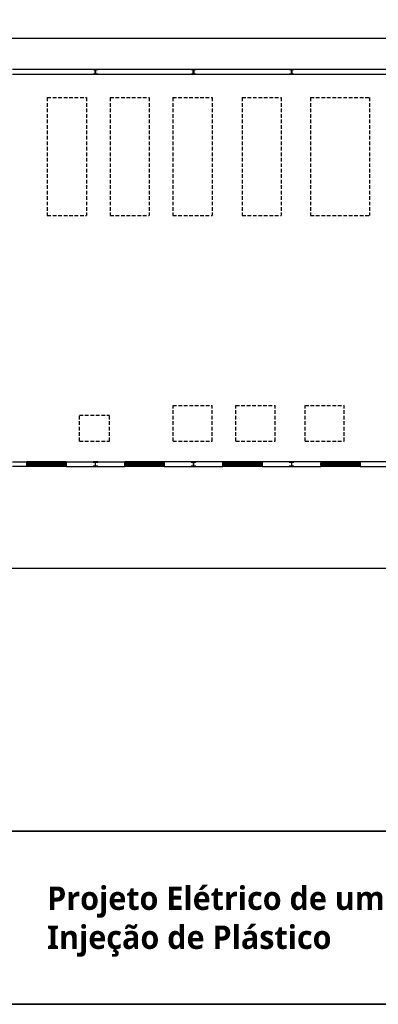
# Model space of a CAD drawing. Header units: millimetres. Extents: x -559 to 10735, y -2326 to 222.
# Tile 673 of 678: x 9875 to 9973, y -991 to -721. Entities that reach past the tile are written whole.
import ezdxf

# ---------------------------------------------------------------- set-up
doc = ezdxf.new("R2010")
doc.units = ezdxf.units.MM
doc.header["$LTSCALE"] = 4
doc.linetypes.add('HIDDEN', pattern=[0.375, 0.25, -0.125])
for name, color, linetype in [('Extremos da Area Total', 253, 'Continuous'), ('Modelo', 251, 'Continuous'), ('Planta Baixa', 251, 'Continuous'), ('Texto Cabeçalho', 3, 'Continuous')]:
    doc.layers.add(name, color=color, linetype=linetype)

# ---------------------------------------------------------------- blocks, each defined once
blk = doc.blocks.new('AUW01D3S-flat-18-flat-1')
at = {"color": 9}
for p, q in [((0, 0.125), (-2, 0.125)), ((0, -0.125), (-2, -0.125))]:
    blk.add_line(p, q, dxfattribs=at)
blk = doc.blocks.new('AUD18D1S-flat-48-flat-1')
at = {"color": 9}
for p, q in [((-2, -0.125), (-2, 0.125)), ((0, 0.125), (0, -0.125))]:
    blk.add_line(p, q, dxfattribs=at)
blk = doc.blocks.new('AUD19D1S-flat-48-flat-1')
at = {"color": 9}
for p, q in [((-2, 0), (-2, 0)), ((0, 0), (0, 0))]:
    blk.add_line(p, q, dxfattribs=at)
blk = doc.blocks.new('AUD37D1S-flat-132-flat-1')
at = {"color": 9}
for p, q in [((-0.05, 0.05), (-0.05, -0.05)), ((0, 0.05), (-0.05, 0.05)), ((0, -0.05), (0, 0.05)), ((-0.05, -0.05), (0, -0.05))]:
    blk.add_line(p, q, dxfattribs=at)
at = {"color": 9, "width": 0.5, "flags": 3}
for p in [(-0.05, 0), (-0.05, -0.05)]:
    blk.add_attdef('JAMBPT', p, '', height=0.01, rotation=180, dxfattribs=at)
at = {"color": 9, "oblique": 36.8699, "width": 1.25, "flags": 3}
for p in [(-0.05, 0.05), (-0.05, 0), (-0.05, -0.05)]:
    blk.add_attdef('JAMBPT', p, '', height=0.00632, rotation=243.4349, dxfattribs=at)
blk = doc.blocks.new('AUD37D1S-flat-131-flat-1')
at = {"color": 9}
for p, q in [((0, -0.05), (0, 0.05)), ((0, 0.05), (0.05, 0.05)), ((0.05, 0.05), (0.05, -0.05)), ((0.05, -0.05), (0, -0.05))]:
    blk.add_line(p, q, dxfattribs=at)
at = {"color": 9, "text_generation_flag": 4, "width": 1.25, "flags": 3}
for p in [(0.05, 0.05), (0.05, 0), (0.05, -0.05)]:
    blk.add_attdef('JAMBPT', p, '', height=0.00632, rotation=296.5651, dxfattribs=at)
at = {"color": 9, "text_generation_flag": 4, "width": 0.5, "flags": 3}
for p in [(0.05, 0), (0.05, -0.05)]:
    blk.add_attdef('JAMBPT', p, '', height=0.01, dxfattribs=at)
blk = doc.blocks.new('AUD40D1S-flat-36-flat-1')
at = {"color": 9}
for p, q in [((-1, 0.05), (-1, -0.05)), ((1, 0.05), (-1, 0.05)), ((1, -0.05), (1, 0.05)), ((-1, -0.05), (1, -0.05))]:
    blk.add_line(p, q, dxfattribs=at)
blk = doc.blocks.new('AUD40D1S-flat-35-flat-1')
at = {"color": 9}
for p, q in [((-1, 0.05), (-1, -0.05)), ((1, 0.05), (-1, 0.05)), ((1, -0.05), (1, 0.05)), ((-1, -0.05), (1, -0.05))]:
    blk.add_line(p, q, dxfattribs=at)
blk = doc.blocks.new('AUD37D1S-flat-130-flat-1')
at = {"color": 9}
for p, q in [((-0.05, 0.05), (-0.05, -0.05)), ((0, 0.05), (-0.05, 0.05)), ((0, -0.05), (0, 0.05)), ((-0.05, -0.05), (0, -0.05))]:
    blk.add_line(p, q, dxfattribs=at)
at = {"color": 9, "width": 0.5, "flags": 3}
for p in [(-0.05, 0), (-0.05, -0.05)]:
    blk.add_attdef('JAMBPT', p, '', height=0.01, rotation=180, dxfattribs=at)
at = {"color": 9, "oblique": 36.8699, "width": 1.25, "flags": 3}
for p in [(-0.05, 0.05), (-0.05, 0), (-0.05, -0.05)]:
    blk.add_attdef('JAMBPT', p, '', height=0.00632, rotation=243.4349, dxfattribs=at)
blk = doc.blocks.new('AUD37D1S-flat-129-flat-1')
at = {"color": 9}
for p, q in [((-0.05, 0.05), (-0.05, -0.05)), ((0, 0.05), (-0.05, 0.05)), ((0, -0.05), (0, 0.05)), ((-0.05, -0.05), (0, -0.05))]:
    blk.add_line(p, q, dxfattribs=at)
at = {"color": 9, "width": 0.5, "flags": 3}
for p in [(-0.05, 0), (-0.05, -0.05)]:
    blk.add_attdef('JAMBPT', p, '', height=0.01, rotation=180, dxfattribs=at)
at = {"color": 9, "oblique": 36.8699, "width": 1.25, "flags": 3}
for p in [(-0.05, 0.05), (-0.05, 0), (-0.05, -0.05)]:
    blk.add_attdef('JAMBPT', p, '', height=0.00632, rotation=243.4349, dxfattribs=at)
blk = doc.blocks.new('AUD37D1S-flat-128-flat-1')
at = {"color": 9}
for p, q in [((-0.05, 0.05), (-0.05, -0.05)), ((0, 0.05), (-0.05, 0.05)), ((0, -0.05), (0, 0.05)), ((-0.05, -0.05), (0, -0.05))]:
    blk.add_line(p, q, dxfattribs=at)
at = {"color": 9, "width": 0.5, "flags": 3}
for p in [(-0.05, 0), (-0.05, -0.05)]:
    blk.add_attdef('JAMBPT', p, '', height=0.01, rotation=180, dxfattribs=at)
at = {"color": 9, "oblique": 36.8699, "width": 1.25, "flags": 3}
for p in [(-0.05, 0.05), (-0.05, 0), (-0.05, -0.05)]:
    blk.add_attdef('JAMBPT', p, '', height=0.00632, rotation=243.4349, dxfattribs=at)
blk = doc.blocks.new('AUW01D1S-flat-52-flat-1')
at = {"color": 9}
blk.add_line((0.21875, 0), (-0.21875, 0), dxfattribs=at)
blk = doc.blocks.new('AUW01D1S-flat-51-flat-1')
at = {"color": 9}
blk.add_line((0.21875, 0), (-0.21875, 0), dxfattribs=at)
blk = doc.blocks.new('AUW01D1S-flat-50-flat-1')
at = {"color": 9}
blk.add_line((0.21875, 0), (-0.21875, 0), dxfattribs=at)
blk = doc.blocks.new('AUW01D1S-flat-49-flat-1')
at = {"color": 9}
blk.add_line((0.21875, 0), (-0.21875, 0), dxfattribs=at)
blk = doc.blocks.new('AUW01D3S-flat-17-flat-1')
at = {"color": 9}
for p, q in [((0, 0.125), (-2, 0.125)), ((0, -0.125), (-2, -0.125))]:
    blk.add_line(p, q, dxfattribs=at)
blk = doc.blocks.new('AUD18D1S-flat-47-flat-1')
at = {"color": 9}
for p, q in [((-2, -0.125), (-2, 0.125)), ((0, 0.125), (0, -0.125))]:
    blk.add_line(p, q, dxfattribs=at)
blk = doc.blocks.new('AUD19D1S-flat-47-flat-1')
at = {"color": 9}
for p, q in [((-2, 0), (-2, 0)), ((0, 0), (0, 0))]:
    blk.add_line(p, q, dxfattribs=at)
blk = doc.blocks.new('AUD37D1S-flat-127-flat-1')
at = {"color": 9}
for p, q in [((-0.05, 0.05), (-0.05, -0.05)), ((0, 0.05), (-0.05, 0.05)), ((0, -0.05), (0, 0.05)), ((-0.05, -0.05), (0, -0.05))]:
    blk.add_line(p, q, dxfattribs=at)
at = {"color": 9, "width": 0.5, "flags": 3}
for p in [(-0.05, 0), (-0.05, -0.05)]:
    blk.add_attdef('JAMBPT', p, '', height=0.01, rotation=180, dxfattribs=at)
at = {"color": 9, "oblique": 36.8699, "width": 1.25, "flags": 3}
for p in [(-0.05, 0.05), (-0.05, 0), (-0.05, -0.05)]:
    blk.add_attdef('JAMBPT', p, '', height=0.00632, rotation=243.4349, dxfattribs=at)
blk = doc.blocks.new('AUD37D1S-flat-126-flat-1')
at = {"color": 9}
for p, q in [((0, -0.05), (0, 0.05)), ((0, 0.05), (0.05, 0.05)), ((0.05, 0.05), (0.05, -0.05)), ((0.05, -0.05), (0, -0.05))]:
    blk.add_line(p, q, dxfattribs=at)
at = {"color": 9, "text_generation_flag": 4, "width": 1.25, "flags": 3}
for p in [(0.05, 0.05), (0.05, 0), (0.05, -0.05)]:
    blk.add_attdef('JAMBPT', p, '', height=0.00632, rotation=296.5651, dxfattribs=at)
at = {"color": 9, "text_generation_flag": 4, "width": 0.5, "flags": 3}
for p in [(0.05, 0), (0.05, -0.05)]:
    blk.add_attdef('JAMBPT', p, '', height=0.01, dxfattribs=at)
blk = doc.blocks.new('AUD40D1S-flat-34-flat-1')
at = {"color": 9}
for p, q in [((-1, 0.05), (-1, -0.05)), ((1, 0.05), (-1, 0.05)), ((1, -0.05), (1, 0.05)), ((-1, -0.05), (1, -0.05))]:
    blk.add_line(p, q, dxfattribs=at)
blk = doc.blocks.new('AUD40D1S-flat-33-flat-1')
at = {"color": 9}
for p, q in [((-1, 0.05), (-1, -0.05)), ((1, 0.05), (-1, 0.05)), ((1, -0.05), (1, 0.05)), ((-1, -0.05), (1, -0.05))]:
    blk.add_line(p, q, dxfattribs=at)
blk = doc.blocks.new('AUD37D1S-flat-125-flat-1')
at = {"color": 9}
for p, q in [((-0.05, 0.05), (-0.05, -0.05)), ((0, 0.05), (-0.05, 0.05)), ((0, -0.05), (0, 0.05)), ((-0.05, -0.05), (0, -0.05))]:
    blk.add_line(p, q, dxfattribs=at)
at = {"color": 9, "width": 0.5, "flags": 3}
for p in [(-0.05, 0), (-0.05, -0.05)]:
    blk.add_attdef('JAMBPT', p, '', height=0.01, rotation=180, dxfattribs=at)
at = {"color": 9, "oblique": 36.8699, "width": 1.25, "flags": 3}
for p in [(-0.05, 0.05), (-0.05, 0), (-0.05, -0.05)]:
    blk.add_attdef('JAMBPT', p, '', height=0.00632, rotation=243.4349, dxfattribs=at)
blk = doc.blocks.new('AUD37D1S-flat-124-flat-1')
at = {"color": 9}
for p, q in [((-0.05, 0.05), (-0.05, -0.05)), ((0, 0.05), (-0.05, 0.05)), ((0, -0.05), (0, 0.05)), ((-0.05, -0.05), (0, -0.05))]:
    blk.add_line(p, q, dxfattribs=at)
at = {"color": 9, "width": 0.5, "flags": 3}
for p in [(-0.05, 0), (-0.05, -0.05)]:
    blk.add_attdef('JAMBPT', p, '', height=0.01, rotation=180, dxfattribs=at)
at = {"color": 9, "oblique": 36.8699, "width": 1.25, "flags": 3}
for p in [(-0.05, 0.05), (-0.05, 0), (-0.05, -0.05)]:
    blk.add_attdef('JAMBPT', p, '', height=0.00632, rotation=243.4349, dxfattribs=at)
blk = doc.blocks.new('AUD37D1S-flat-123-flat-1')
at = {"color": 9}
for p, q in [((-0.05, 0.05), (-0.05, -0.05)), ((0, 0.05), (-0.05, 0.05)), ((0, -0.05), (0, 0.05)), ((-0.05, -0.05), (0, -0.05))]:
    blk.add_line(p, q, dxfattribs=at)
at = {"color": 9, "width": 0.5, "flags": 3}
for p in [(-0.05, 0), (-0.05, -0.05)]:
    blk.add_attdef('JAMBPT', p, '', height=0.01, rotation=180, dxfattribs=at)
at = {"color": 9, "oblique": 36.8699, "width": 1.25, "flags": 3}
for p in [(-0.05, 0.05), (-0.05, 0), (-0.05, -0.05)]:
    blk.add_attdef('JAMBPT', p, '', height=0.00632, rotation=243.4349, dxfattribs=at)
blk = doc.blocks.new('AUW01D1S-flat-48-flat-1')
at = {"color": 9}
blk.add_line((0.21875, 0), (-0.21875, 0), dxfattribs=at)
blk = doc.blocks.new('AUW01D1S-flat-47-flat-1')
at = {"color": 9}
blk.add_line((0.21875, 0), (-0.21875, 0), dxfattribs=at)
blk = doc.blocks.new('AUW01D1S-flat-46-flat-1')
at = {"color": 9}
blk.add_line((0.21875, 0), (-0.21875, 0), dxfattribs=at)
blk = doc.blocks.new('AUW01D1S-flat-45-flat-1')
at = {"color": 9}
blk.add_line((0.21875, 0), (-0.21875, 0), dxfattribs=at)
blk = doc.blocks.new('AUW01D3S-flat-16-flat-1')
at = {"color": 9}
for p, q in [((0, 0.125), (-2, 0.125)), ((0, -0.125), (-2, -0.125))]:
    blk.add_line(p, q, dxfattribs=at)
blk = doc.blocks.new('AUD18D1S-flat-46-flat-1')
at = {"color": 9}
for p, q in [((-2, -0.125), (-2, 0.125)), ((0, 0.125), (0, -0.125))]:
    blk.add_line(p, q, dxfattribs=at)
blk = doc.blocks.new('AUD19D1S-flat-46-flat-1')
at = {"color": 9}
for p, q in [((-2, 0), (-2, 0)), ((0, 0), (0, 0))]:
    blk.add_line(p, q, dxfattribs=at)
blk = doc.blocks.new('AUD37D1S-flat-122-flat-1')
at = {"color": 9}
for p, q in [((-0.05, 0.05), (-0.05, -0.05)), ((0, 0.05), (-0.05, 0.05)), ((0, -0.05), (0, 0.05)), ((-0.05, -0.05), (0, -0.05))]:
    blk.add_line(p, q, dxfattribs=at)
at = {"color": 9, "width": 0.5, "flags": 3}
for p in [(-0.05, 0), (-0.05, -0.05)]:
    blk.add_attdef('JAMBPT', p, '', height=0.01, rotation=180, dxfattribs=at)
at = {"color": 9, "oblique": 36.8699, "width": 1.25, "flags": 3}
for p in [(-0.05, 0.05), (-0.05, 0), (-0.05, -0.05)]:
    blk.add_attdef('JAMBPT', p, '', height=0.00632, rotation=243.4349, dxfattribs=at)
blk = doc.blocks.new('AUD37D1S-flat-121-flat-1')
at = {"color": 9}
for p, q in [((0, -0.05), (0, 0.05)), ((0, 0.05), (0.05, 0.05)), ((0.05, 0.05), (0.05, -0.05)), ((0.05, -0.05), (0, -0.05))]:
    blk.add_line(p, q, dxfattribs=at)
at = {"color": 9, "text_generation_flag": 4, "width": 1.25, "flags": 3}
for p in [(0.05, 0.05), (0.05, 0), (0.05, -0.05)]:
    blk.add_attdef('JAMBPT', p, '', height=0.00632, rotation=296.5651, dxfattribs=at)
at = {"color": 9, "text_generation_flag": 4, "width": 0.5, "flags": 3}
for p in [(0.05, 0), (0.05, -0.05)]:
    blk.add_attdef('JAMBPT', p, '', height=0.01, dxfattribs=at)
blk = doc.blocks.new('AUD40D1S-flat-32-flat-1')
at = {"color": 9}
for p, q in [((-1, 0.05), (-1, -0.05)), ((1, 0.05), (-1, 0.05)), ((1, -0.05), (1, 0.05)), ((-1, -0.05), (1, -0.05))]:
    blk.add_line(p, q, dxfattribs=at)
blk = doc.blocks.new('AUD40D1S-flat-31-flat-1')
at = {"color": 9}
for p, q in [((-1, 0.05), (-1, -0.05)), ((1, 0.05), (-1, 0.05)), ((1, -0.05), (1, 0.05)), ((-1, -0.05), (1, -0.05))]:
    blk.add_line(p, q, dxfattribs=at)
blk = doc.blocks.new('AUD37D1S-flat-120-flat-1')
at = {"color": 9}
for p, q in [((-0.05, 0.05), (-0.05, -0.05)), ((0, 0.05), (-0.05, 0.05)), ((0, -0.05), (0, 0.05)), ((-0.05, -0.05), (0, -0.05))]:
    blk.add_line(p, q, dxfattribs=at)
at = {"color": 9, "width": 0.5, "flags": 3}
for p in [(-0.05, 0), (-0.05, -0.05)]:
    blk.add_attdef('JAMBPT', p, '', height=0.01, rotation=180, dxfattribs=at)
at = {"color": 9, "oblique": 36.8699, "width": 1.25, "flags": 3}
for p in [(-0.05, 0.05), (-0.05, 0), (-0.05, -0.05)]:
    blk.add_attdef('JAMBPT', p, '', height=0.00632, rotation=243.4349, dxfattribs=at)
blk = doc.blocks.new('AUD37D1S-flat-119-flat-1')
at = {"color": 9}
for p, q in [((-0.05, 0.05), (-0.05, -0.05)), ((0, 0.05), (-0.05, 0.05)), ((0, -0.05), (0, 0.05)), ((-0.05, -0.05), (0, -0.05))]:
    blk.add_line(p, q, dxfattribs=at)
at = {"color": 9, "width": 0.5, "flags": 3}
for p in [(-0.05, 0), (-0.05, -0.05)]:
    blk.add_attdef('JAMBPT', p, '', height=0.01, rotation=180, dxfattribs=at)
at = {"color": 9, "oblique": 36.8699, "width": 1.25, "flags": 3}
for p in [(-0.05, 0.05), (-0.05, 0), (-0.05, -0.05)]:
    blk.add_attdef('JAMBPT', p, '', height=0.00632, rotation=243.4349, dxfattribs=at)
blk = doc.blocks.new('AUD37D1S-flat-118-flat-1')
at = {"color": 9}
for p, q in [((-0.05, 0.05), (-0.05, -0.05)), ((0, 0.05), (-0.05, 0.05)), ((0, -0.05), (0, 0.05)), ((-0.05, -0.05), (0, -0.05))]:
    blk.add_line(p, q, dxfattribs=at)
at = {"color": 9, "width": 0.5, "flags": 3}
for p in [(-0.05, 0), (-0.05, -0.05)]:
    blk.add_attdef('JAMBPT', p, '', height=0.01, rotation=180, dxfattribs=at)
at = {"color": 9, "oblique": 36.8699, "width": 1.25, "flags": 3}
for p in [(-0.05, 0.05), (-0.05, 0), (-0.05, -0.05)]:
    blk.add_attdef('JAMBPT', p, '', height=0.00632, rotation=243.4349, dxfattribs=at)
blk = doc.blocks.new('AUW01D1S-flat-44-flat-1')
at = {"color": 9}
blk.add_line((0.21875, 0), (-0.21875, 0), dxfattribs=at)
blk = doc.blocks.new('AUW01D1S-flat-43-flat-1')
at = {"color": 9}
blk.add_line((0.21875, 0), (-0.21875, 0), dxfattribs=at)
blk = doc.blocks.new('AUW01D1S-flat-42-flat-1')
at = {"color": 9}
blk.add_line((0.21875, 0), (-0.21875, 0), dxfattribs=at)
blk = doc.blocks.new('AUW01D1S-flat-41-flat-1')
at = {"color": 9}
blk.add_line((0.21875, 0), (-0.21875, 0), dxfattribs=at)
blk = doc.blocks.new('AUW01D1S-flat-40-flat-1')
at = {"color": 9}
blk.add_line((0.21875, 0), (-0.21875, 0), dxfattribs=at)
blk = doc.blocks.new('AUW01D1S-flat-39-flat-1')
at = {"color": 9}
blk.add_line((0.21875, 0), (-0.21875, 0), dxfattribs=at)
blk = doc.blocks.new('AUW01D1S-flat-38-flat-1')
at = {"color": 9}
blk.add_line((0.21875, 0), (-0.21875, 0), dxfattribs=at)
blk = doc.blocks.new('AUW01D1S-flat-37-flat-1')
at = {"color": 9}
blk.add_line((0.21875, 0), (-0.21875, 0), dxfattribs=at)
blk = doc.blocks.new('AUD37D1S-flat-109-flat-1')
at = {"color": 9}
for p, q in [((-0.05, 0.05), (-0.05, -0.05)), ((0, 0.05), (-0.05, 0.05)), ((0, -0.05), (0, 0.05)), ((-0.05, -0.05), (0, -0.05))]:
    blk.add_line(p, q, dxfattribs=at)
at = {"color": 9, "width": 0.5, "flags": 3}
for p in [(-0.05, 0), (-0.05, -0.05)]:
    blk.add_attdef('JAMBPT', p, '', height=0.01, rotation=180, dxfattribs=at)
at = {"color": 9, "oblique": 36.8699, "width": 1.25, "flags": 3}
for p in [(-0.05, 0.05), (-0.05, 0), (-0.05, -0.05)]:
    blk.add_attdef('JAMBPT', p, '', height=0.00632, rotation=243.4349, dxfattribs=at)
blk = doc.blocks.new('AUD37D1S-flat-108-flat-1')
at = {"color": 9}
for p, q in [((-0.05, 0.05), (-0.05, -0.05)), ((0, 0.05), (-0.05, 0.05)), ((0, -0.05), (0, 0.05)), ((-0.05, -0.05), (0, -0.05))]:
    blk.add_line(p, q, dxfattribs=at)
at = {"color": 9, "width": 0.5, "flags": 3}
for p in [(-0.05, 0), (-0.05, -0.05)]:
    blk.add_attdef('JAMBPT', p, '', height=0.01, rotation=180, dxfattribs=at)
at = {"color": 9, "oblique": 36.8699, "width": 1.25, "flags": 3}
for p in [(-0.05, 0.05), (-0.05, 0), (-0.05, -0.05)]:
    blk.add_attdef('JAMBPT', p, '', height=0.00632, rotation=243.4349, dxfattribs=at)
blk = doc.blocks.new('AUD37D1S-flat-107-flat-1')
at = {"color": 9}
for p, q in [((-0.05, 0.05), (-0.05, -0.05)), ((0, 0.05), (-0.05, 0.05)), ((0, -0.05), (0, 0.05)), ((-0.05, -0.05), (0, -0.05))]:
    blk.add_line(p, q, dxfattribs=at)
at = {"color": 9, "width": 0.5, "flags": 3}
for p in [(-0.05, 0), (-0.05, -0.05)]:
    blk.add_attdef('JAMBPT', p, '', height=0.01, rotation=180, dxfattribs=at)
at = {"color": 9, "oblique": 36.8699, "width": 1.25, "flags": 3}
for p in [(-0.05, 0.05), (-0.05, 0), (-0.05, -0.05)]:
    blk.add_attdef('JAMBPT', p, '', height=0.00632, rotation=243.4349, dxfattribs=at)
blk = doc.blocks.new('AUD40D1S-flat-30-flat-1')
at = {"color": 9}
for p, q in [((-1, 0.05), (-1, -0.05)), ((1, 0.05), (-1, 0.05)), ((1, -0.05), (1, 0.05)), ((-1, -0.05), (1, -0.05))]:
    blk.add_line(p, q, dxfattribs=at)
blk = doc.blocks.new('AUD40D1S-flat-29-flat-1')
at = {"color": 9}
for p, q in [((-1, 0.05), (-1, -0.05)), ((1, 0.05), (-1, 0.05)), ((1, -0.05), (1, 0.05)), ((-1, -0.05), (1, -0.05))]:
    blk.add_line(p, q, dxfattribs=at)
blk = doc.blocks.new('AUD37D1S-flat-106-flat-1')
at = {"color": 9}
for p, q in [((0, -0.05), (0, 0.05)), ((0, 0.05), (0.05, 0.05)), ((0.05, 0.05), (0.05, -0.05)), ((0.05, -0.05), (0, -0.05))]:
    blk.add_line(p, q, dxfattribs=at)
at = {"color": 9, "text_generation_flag": 4, "width": 1.25, "flags": 3}
for p in [(0.05, 0.05), (0.05, 0), (0.05, -0.05)]:
    blk.add_attdef('JAMBPT', p, '', height=0.00632, rotation=296.5651, dxfattribs=at)
at = {"color": 9, "text_generation_flag": 4, "width": 0.5, "flags": 3}
for p in [(0.05, 0), (0.05, -0.05)]:
    blk.add_attdef('JAMBPT', p, '', height=0.01, dxfattribs=at)
blk = doc.blocks.new('AUD37D1S-flat-105-flat-1')
at = {"color": 9}
for p, q in [((-0.05, 0.05), (-0.05, -0.05)), ((0, 0.05), (-0.05, 0.05)), ((0, -0.05), (0, 0.05)), ((-0.05, -0.05), (0, -0.05))]:
    blk.add_line(p, q, dxfattribs=at)
at = {"color": 9, "width": 0.5, "flags": 3}
for p in [(-0.05, 0), (-0.05, -0.05)]:
    blk.add_attdef('JAMBPT', p, '', height=0.01, rotation=180, dxfattribs=at)
at = {"color": 9, "oblique": 36.8699, "width": 1.25, "flags": 3}
for p in [(-0.05, 0.05), (-0.05, 0), (-0.05, -0.05)]:
    blk.add_attdef('JAMBPT', p, '', height=0.00632, rotation=243.4349, dxfattribs=at)
blk = doc.blocks.new('AUD19D1S-flat-41-flat-1')
at = {"color": 9}
for p, q in [((-2, 0), (-2, 0)), ((0, 0), (0, 0))]:
    blk.add_line(p, q, dxfattribs=at)
blk = doc.blocks.new('AUD18D1S-flat-41-flat-1')
at = {"color": 9}
for p, q in [((-2, -0.125), (-2, 0.125)), ((0, 0.125), (0, -0.125))]:
    blk.add_line(p, q, dxfattribs=at)
blk = doc.blocks.new('AUW01D3S-flat-15-flat-1')
at = {"color": 9}
for p, q in [((0, 0.125), (-2, 0.125)), ((0, -0.125), (-2, -0.125))]:
    blk.add_line(p, q, dxfattribs=at)

msp = doc.modelspace()

# ---------------------------------------------------------------- linework, layer by layer
at = {"layer": 'Extremos da Area Total'}
msp.add_lwpolyline([(9728.59, -743.4), (9728.59, -726.48), (10231.4, -726.48), (10231.4, -871.76), (9728.59, -871.76), (9728.59, -746.25)], dxfattribs=at)
at = {"layer": 'Modelo'}
for points in [[(10251.88, -991.19), (9708.12, -991.19), (9708.12, -619.45), (10251.88, -619.45)], [(9708.12, -943.73), (10251.88, -943.73), (10251.88, -991.19), (9708.12, -991.19)], [(10251.88, -943.73), (9708.12, -943.73), (9708.12, -991.19), (10251.88, -991.19)], [(9858.39, -943.73), (10066.01, -943.73), (10066.01, -991.19), (9858.39, -991.19)]]:
    msp.add_lwpolyline(points, close=True, dxfattribs=at)
at = {"layer": 'Planta Baixa'}
for p, q in [((9872.62, -734.99), (10172.21, -734.99)), ((9872.62, -736.33), (10172.21, -736.33)), ((9872.62, -842.51), (9876.52, -842.51)), ((9876.52, -843.86), (9872.62, -843.86)), ((9887.27, -842.51), (9903.4, -842.51)), ((9887.27, -843.86), (9903.4, -843.86)), ((9930.28, -842.51), (9914.15, -842.51)), ((9914.15, -843.86), (9930.28, -843.86)), ((9957.16, -842.51), (9941.03, -842.51)), ((9941.03, -843.86), (9957.16, -843.86)), ((9984.04, -842.51), (9967.92, -842.51)), ((9967.92, -843.86), (9984.04, -843.86))]:
    msp.add_line(p, q, dxfattribs=at)
at = {"layer": 'Planta Baixa', "linetype": 'HIDDEN'}
for p, q in [((9882.14, -742.77), (9892.89, -742.77)), ((9882.14, -742.77), (9882.14, -775.03)), ((9892.89, -742.77), (9892.89, -775.03)), ((9899.35, -742.77), (9899.35, -775.03)), ((9899.35, -742.77), (9910.1, -742.77)), ((9910.1, -742.77), (9910.1, -775.03)), ((9916.55, -742.77), (9916.55, -775.03)), ((9916.55, -742.77), (9927.3, -742.77)), ((9927.3, -742.77), (9927.3, -775.03)), ((9935.53, -742.77), (9935.53, -775.03)), ((9935.53, -742.77), (9946.28, -742.77)), ((9946.28, -742.77), (9946.28, -775.03)), ((9954.29, -742.77), (9970.42, -742.77)), ((9954.29, -742.77), (9954.29, -775.03)), ((9970.42, -742.77), (9970.42, -775.03)), ((9882.14, -775.03), (9892.89, -775.03)), ((9899.35, -775.03), (9910.1, -775.03)), ((9916.55, -775.03), (9927.3, -775.03)), ((9935.53, -775.03), (9946.28, -775.03)), ((9954.29, -775.03), (9970.42, -775.03)), ((9916.6, -827.09), (9927.36, -827.09)), ((9916.6, -836.93), (9916.6, -827.09)), ((9927.36, -836.93), (9927.36, -827.09)), ((9933.81, -827.09), (9944.56, -827.09)), ((9933.81, -836.93), (9933.81, -827.09)), ((9944.56, -836.93), (9944.56, -827.09)), ((9952.79, -827.09), (9963.54, -827.09)), ((9952.79, -836.93), (9952.79, -827.09)), ((9963.54, -836.93), (9963.54, -827.09)), ((9890.96, -836.93), (9890.96, -829.78)), ((9890.96, -829.78), (9899.18, -829.78)), ((9899.18, -836.93), (9899.18, -829.78)), ((9890.96, -836.93), (9899.18, -836.93)), ((9916.6, -836.93), (9927.36, -836.93)), ((9933.81, -836.93), (9944.56, -836.93)), ((9952.79, -836.93), (9963.54, -836.93))]:
    msp.add_line(p, q, dxfattribs=at)
at = {"layer": 'Planta Baixa'}
for points in [[(9895.98, -735.01), (9895.98, -735.12), (9895.44, -735.12, 0.414214), (9895.39, -735.18), (9895.39, -736.14, 0.414214), (9895.44, -736.2), (9895.98, -736.2), (9895.98, -736.3), (9894.69, -736.3), (9894.69, -736.2), (9895.23, -736.2, 0.414214), (9895.28, -736.14), (9895.28, -735.18, 0.414214), (9895.23, -735.12), (9894.69, -735.12), (9894.69, -735.01)], [(9922.86, -735.01), (9922.86, -735.12), (9922.33, -735.12, 0.414214), (9922.27, -735.18), (9922.27, -736.14, 0.414214), (9922.33, -736.2), (9922.86, -736.2), (9922.86, -736.3), (9921.57, -736.3), (9921.57, -736.2), (9922.11, -736.2, 0.414214), (9922.16, -736.14), (9922.16, -735.18, 0.414214), (9922.11, -735.12), (9921.57, -735.12), (9921.57, -735.01)], [(9949.74, -735.01), (9949.74, -735.12), (9949.21, -735.12, 0.414214), (9949.15, -735.18), (9949.15, -736.14, 0.414214), (9949.21, -736.2), (9949.74, -736.2), (9949.74, -736.3), (9948.45, -736.3), (9948.45, -736.2), (9948.99, -736.2, 0.414214), (9949.04, -736.14), (9949.04, -735.18, 0.414214), (9948.99, -735.12), (9948.45, -735.12), (9948.45, -735.01)], [(9895.98, -843.83), (9895.98, -843.72), (9895.44, -843.72, -0.414214), (9895.39, -843.67), (9895.39, -842.7, -0.414214), (9895.44, -842.65), (9895.98, -842.65), (9895.98, -842.54), (9894.69, -842.54), (9894.69, -842.65), (9895.23, -842.65, -0.414214), (9895.28, -842.7), (9895.28, -843.67, -0.414214), (9895.23, -843.72), (9894.69, -843.72), (9894.69, -843.83)], [(9922.86, -843.83), (9922.86, -843.72), (9922.33, -843.72, -0.414214), (9922.27, -843.67), (9922.27, -842.7, -0.414214), (9922.33, -842.65), (9922.86, -842.65), (9922.86, -842.54), (9921.57, -842.54), (9921.57, -842.65), (9922.11, -842.65, -0.414214), (9922.16, -842.7), (9922.16, -843.67, -0.414214), (9922.11, -843.72), (9921.57, -843.72), (9921.57, -843.83)], [(9949.74, -843.83), (9949.74, -843.72), (9949.21, -843.72, -0.414214), (9949.15, -843.67), (9949.15, -842.7, -0.414214), (9949.21, -842.65), (9949.74, -842.65), (9949.74, -842.54), (9948.45, -842.54), (9948.45, -842.65), (9948.99, -842.65, -0.414214), (9949.04, -842.7), (9949.04, -843.67, -0.414214), (9948.99, -843.72), (9948.45, -843.72), (9948.45, -843.83)]]:
    msp.add_lwpolyline(points, format="xyb", close=True, dxfattribs=at)

# ---------------------------------------------------------------- block references
at = {"layer": 'Planta Baixa', "xscale": 5.376215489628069, "yscale": 5.376215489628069, "zscale": 5.376215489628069}
for name, p in [('AUD18D1S-flat-41-flat-1', (9887.27, -843.18)), ('AUW01D3S-flat-15-flat-1', (9887.27, -843.18)), ('AUD40D1S-flat-30-flat-1', (9881.9, -843.18)), ('AUD40D1S-flat-29-flat-1', (9881.9, -843.18)), ('AUD37D1S-flat-106-flat-1', (9876.52, -843.18)), ('AUD19D1S-flat-41-flat-1', (9887.27, -843.18)), ('AUW01D1S-flat-40-flat-1', (9877.96, -843.18)), ('AUD37D1S-flat-109-flat-1', (9879.41, -843.18)), ('AUW01D1S-flat-39-flat-1', (9880.59, -843.18)), ('AUD37D1S-flat-108-flat-1', (9882.03, -843.18)), ('AUW01D1S-flat-38-flat-1', (9883.21, -843.18)), ('AUD37D1S-flat-107-flat-1', (9884.65, -843.18)), ('AUW01D1S-flat-37-flat-1', (9885.83, -843.18)), ('AUD37D1S-flat-105-flat-1', (9887.27, -843.18)), ('AUW01D3S-flat-16-flat-1', (9914.15, -843.18)), ('AUD18D1S-flat-46-flat-1', (9914.15, -843.18)), ('AUD37D1S-flat-121-flat-1', (9903.4, -843.18)), ('AUD40D1S-flat-32-flat-1', (9908.78, -843.18)), ('AUD40D1S-flat-31-flat-1', (9908.78, -843.18)), ('AUD19D1S-flat-46-flat-1', (9914.15, -843.18)), ('AUW01D1S-flat-41-flat-1', (9904.85, -843.18)), ('AUD37D1S-flat-118-flat-1', (9906.29, -843.18)), ('AUW01D1S-flat-42-flat-1', (9907.47, -843.18)), ('AUD37D1S-flat-119-flat-1', (9908.91, -843.18)), ('AUW01D1S-flat-43-flat-1', (9910.09, -843.18)), ('AUD37D1S-flat-120-flat-1', (9911.53, -843.18)), ('AUW01D1S-flat-44-flat-1', (9912.71, -843.18)), ('AUD37D1S-flat-122-flat-1', (9914.15, -843.18)), ('AUW01D3S-flat-17-flat-1', (9941.03, -843.18)), ('AUD18D1S-flat-47-flat-1', (9941.03, -843.18)), ('AUD37D1S-flat-126-flat-1', (9930.28, -843.18)), ('AUD40D1S-flat-34-flat-1', (9935.66, -843.18)), ('AUD40D1S-flat-33-flat-1', (9935.66, -843.18)), ('AUD19D1S-flat-47-flat-1', (9941.03, -843.18)), ('AUW01D1S-flat-45-flat-1', (9931.73, -843.18)), ('AUD37D1S-flat-123-flat-1', (9933.17, -843.18)), ('AUW01D1S-flat-46-flat-1', (9934.35, -843.18)), ('AUD37D1S-flat-124-flat-1', (9935.79, -843.18)), ('AUW01D1S-flat-47-flat-1', (9936.97, -843.18)), ('AUD37D1S-flat-125-flat-1', (9938.41, -843.18)), ('AUW01D1S-flat-48-flat-1', (9939.59, -843.18)), ('AUD37D1S-flat-127-flat-1', (9941.03, -843.18)), ('AUW01D3S-flat-18-flat-1', (9967.92, -843.18)), ('AUD18D1S-flat-48-flat-1', (9967.92, -843.18)), ('AUD37D1S-flat-131-flat-1', (9957.16, -843.18)), ('AUD40D1S-flat-36-flat-1', (9962.54, -843.18)), ('AUD40D1S-flat-35-flat-1', (9962.54, -843.18)), ('AUD19D1S-flat-48-flat-1', (9967.92, -843.18)), ('AUW01D1S-flat-49-flat-1', (9958.61, -843.18)), ('AUD37D1S-flat-128-flat-1', (9960.05, -843.18)), ('AUW01D1S-flat-50-flat-1', (9961.23, -843.18)), ('AUD37D1S-flat-129-flat-1', (9962.67, -843.18)), ('AUW01D1S-flat-51-flat-1', (9963.85, -843.18)), ('AUD37D1S-flat-130-flat-1', (9965.29, -843.18)), ('AUW01D1S-flat-52-flat-1', (9966.47, -843.18)), ('AUD37D1S-flat-132-flat-1', (9967.92, -843.18))]:
    msp.add_blockref(name, p, dxfattribs=at)

# ---------------------------------------------------------------- texts
at = {"layer": 'Texto Cabeçalho', "insert": (9882.1, -958.91), "char_height": 6.4146, "attachment_point": 1}
msp.add_mtext_dynamic_manual_height_columns('{\\fMeiryo UI|b1|i0|c0|p50;Projeto Elétrico de uma Fábrica Industrial de Injeção de Plástico}', width=186.8119, gutter_width=24.39, heights=[30.32], dxfattribs=at)

doc.saveas('drawing.dxf')
